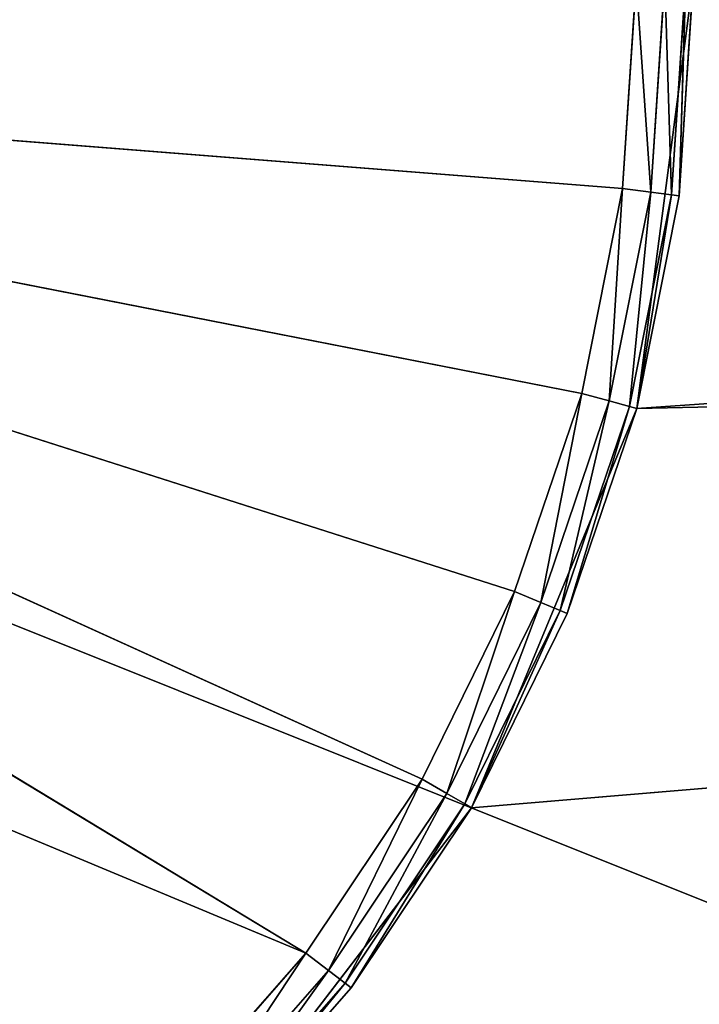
# Model space of a CAD drawing. Extents: x 14 to 217, y 27 to 186.
# Tile 326 of 656: x 69.81 to 71, y 78.1 to 79.83. Entities that reach past the tile are written whole.
import ezdxf

# ---------------------------------------------------------------- set-up
doc = ezdxf.new("R2010")
doc.units = 0
doc.header["$LTSCALE"] = 25.4
doc.layers.get('0').update_dxf_attribs({"color": 13, "linetype": 'CONTINUOUS'})

# ---------------------------------------------------------------- blocks, each defined once
blk = doc.blocks.new('PROFILE-RECESSED-T-CONNECT')
at = {"color": 0}
for p, q in [((57.1563, 4.5648, 108.0255), (57.6171, 4.5648, 107.4249)), ((57.1563, 4.5648, 108.0255), (57.6171, 4.5648, 107.4249)), ((57.1563, 4.5648, 108.0255), (57.4064, 1.6648, 107.7403)), ((57.1563, 4.5648, 108.0255), (57.4064, 1.6648, 107.7403)), ((57.6171, 4.5648, 107.4249), (57.4064, 1.6648, 107.7403)), ((57.6171, 4.5648, 107.4249), (57.4064, 1.6648, 107.7403)), ((57.6171, 4.5648, 107.4249), (57.9068, 4.5648, 106.7255)), ((68.7961, 4.5648, 106.488), (57.6171, 4.5648, 107.4249)), ((68.7961, 4.5648, 106.488), (57.6171, 4.5648, 107.4249)), ((57.6171, 4.5648, 107.4249), (57.9068, 4.5648, 106.7255)), ((57.6171, 4.5648, 107.4249), (57.7849, 1.6648, 107.0847)), ((57.6171, 4.5648, 107.4249), (57.7849, 1.6648, 107.0847)), ((57.6171, 4.5648, 107.4249), (57.6171, 1.6648, 107.4249)), ((57.6171, 4.5648, 107.4249), (57.6171, 1.6648, 107.4249)), ((57.9068, 4.5648, 106.7255), (57.7849, 1.6648, 107.0847)), ((57.9068, 4.5648, 106.7255), (57.7849, 1.6648, 107.0847)), ((57.9068, 4.5648, 106.7255), (68.7961, 4.5648, 106.488)), ((57.9068, 4.5648, 106.7255), (68.7961, 4.5648, 106.488)), ((57.9068, 4.5648, 106.7255), (68.7057, 4.5648, 105.9749)), ((57.9068, 4.5648, 106.7255), (68.7057, 4.5648, 105.9749)), ((57.9068, 4.5648, 106.7255), (58.0057, 4.5648, 105.9749)), ((57.9068, 4.5648, 106.7255), (58.0057, 4.5648, 105.9749)), ((57.9068, 4.5648, 106.7255), (57.9809, 1.6648, 106.3535)), ((57.9068, 4.5648, 106.7255), (57.9809, 1.6648, 106.3535)), ((57.9068, 4.5648, 106.7255), (57.9068, 1.6648, 106.7255)), ((57.9068, 4.5648, 106.7255), (57.9068, 1.6648, 106.7255)), ((58.0057, 4.5648, 105.9749), (57.9809, 1.6648, 106.3535)), ((58.0057, 4.5648, 105.9749), (57.9809, 1.6648, 106.3535)), ((54.0549, 2.0001, 106), (84.0469, 2.0001, 118)), ((54.0549, 2.0001, 106), (84.0469, 2.0001, 118)), ((57.1563, 1.6648, 108.0255), (57.4064, 1.6648, 107.7403)), ((57.1563, 1.6648, 108.0255), (57.4064, 1.6648, 107.7403)), ((57.1563, 1.6648, 108.0255), (57.3958, 1.6148, 107.7322)), ((57.1563, 1.6648, 108.0255), (57.3958, 1.6148, 107.7322)), ((57.4064, 1.6648, 107.7403), (57.3958, 1.6148, 107.7322)), ((57.4064, 1.6648, 107.7403), (57.3958, 1.6148, 107.7322)), ((57.4064, 1.6648, 107.7403), (57.6171, 1.6648, 107.4249)), ((57.4064, 1.6648, 107.7403), (57.6171, 1.6648, 107.4249)), ((57.4064, 1.6648, 107.7403), (57.6055, 1.6148, 107.4182)), ((57.4064, 1.6648, 107.7403), (57.6055, 1.6148, 107.4182)), ((57.6171, 1.6648, 107.4249), (57.6055, 1.6148, 107.4182)), ((57.6171, 1.6648, 107.4249), (57.6055, 1.6148, 107.4182)), ((57.6171, 1.6648, 107.4249), (57.7849, 1.6648, 107.0847)), ((57.6171, 1.6648, 107.4249), (57.7849, 1.6648, 107.0847)), ((57.6171, 1.6648, 107.4249), (57.7725, 1.6148, 107.0796)), ((57.6171, 1.6648, 107.4249), (57.7725, 1.6148, 107.0796)), ((57.7849, 1.6648, 107.0847), (57.7725, 1.6148, 107.0796)), ((57.7849, 1.6648, 107.0847), (57.7725, 1.6148, 107.0796)), ((57.7849, 1.6648, 107.0847), (57.9068, 1.6648, 106.7255)), ((57.7849, 1.6648, 107.0847), (57.9068, 1.6648, 106.7255)), ((57.7849, 1.6648, 107.0847), (57.8939, 1.6148, 106.722)), ((57.7849, 1.6648, 107.0847), (57.8939, 1.6148, 106.722)), ((57.9068, 1.6648, 106.7255), (57.8939, 1.6148, 106.722)), ((57.9068, 1.6648, 106.7255), (57.8939, 1.6148, 106.722)), ((57.9068, 1.6648, 106.7255), (57.9809, 1.6648, 106.3535)), ((57.9068, 1.6648, 106.7255), (57.9809, 1.6648, 106.3535)), ((57.9068, 1.6648, 106.7255), (57.9676, 1.6148, 106.3517)), ((57.9068, 1.6648, 106.7255), (57.9676, 1.6148, 106.3517)), ((57.9809, 1.6648, 106.3535), (57.9676, 1.6148, 106.3517)), ((57.9809, 1.6648, 106.3535), (57.9676, 1.6148, 106.3517)), ((57.9809, 1.6648, 106.3535), (58.0057, 1.6648, 105.9749)), ((57.9809, 1.6648, 106.3535), (58.0057, 1.6648, 105.9749)), ((57.9809, 1.6648, 106.3535), (57.9923, 1.6148, 105.9749)), ((57.9809, 1.6648, 106.3535), (57.9923, 1.6148, 105.9749)), ((57.1468, 1.6148, 108.0161), (57.3958, 1.6148, 107.7322)), ((57.1468, 1.6148, 108.0161), (57.3958, 1.6148, 107.7322)), ((57.1468, 1.6148, 108.0161), (57.3667, 1.5782, 107.7099)), ((57.1468, 1.6148, 108.0161), (57.3667, 1.5782, 107.7099)), ((57.3958, 1.6148, 107.7322), (57.3667, 1.5782, 107.7099)), ((57.3958, 1.6148, 107.7322), (57.3667, 1.5782, 107.7099)), ((57.3958, 1.6148, 107.7322), (57.6055, 1.6148, 107.4182)), ((57.3958, 1.6148, 107.7322), (57.6055, 1.6148, 107.4182)), ((57.3958, 1.6148, 107.7322), (57.5738, 1.5782, 107.3999)), ((57.3958, 1.6148, 107.7322), (57.5738, 1.5782, 107.3999)), ((57.6055, 1.6148, 107.4182), (57.5738, 1.5782, 107.3999)), ((57.6055, 1.6148, 107.4182), (57.5738, 1.5782, 107.3999)), ((57.6055, 1.6148, 107.4182), (57.7725, 1.6148, 107.0796)), ((57.6055, 1.6148, 107.4182), (57.7725, 1.6148, 107.0796)), ((57.6055, 1.6148, 107.4182), (57.7387, 1.5782, 107.0656)), ((57.6055, 1.6148, 107.4182), (57.7387, 1.5782, 107.0656)), ((57.7725, 1.6148, 107.0796), (57.7387, 1.5782, 107.0656)), ((57.7725, 1.6148, 107.0796), (57.7387, 1.5782, 107.0656)), ((57.7725, 1.6148, 107.0796), (57.8939, 1.6148, 106.722)), ((57.7725, 1.6148, 107.0796), (57.8939, 1.6148, 106.722)), ((57.7725, 1.6148, 107.0796), (57.8585, 1.5782, 106.7126)), ((57.7725, 1.6148, 107.0796), (57.8585, 1.5782, 106.7126)), ((57.8939, 1.6148, 106.722), (57.8585, 1.5782, 106.7126)), ((57.8939, 1.6148, 106.722), (57.8585, 1.5782, 106.7126)), ((57.8939, 1.6148, 106.722), (57.9676, 1.6148, 106.3517)), ((57.8939, 1.6148, 106.722), (57.9676, 1.6148, 106.3517)), ((57.8939, 1.6148, 106.722), (57.9313, 1.5782, 106.3469)), ((57.8939, 1.6148, 106.722), (57.9313, 1.5782, 106.3469)), ((57.9676, 1.6148, 106.3517), (57.9313, 1.5782, 106.3469)), ((57.9676, 1.6148, 106.3517), (57.9313, 1.5782, 106.3469)), ((57.9676, 1.6148, 106.3517), (57.9557, 1.5782, 105.9749)), ((57.9676, 1.6148, 106.3517), (57.9557, 1.5782, 105.9749)), ((57.9676, 1.6148, 106.3517), (57.9923, 1.6148, 105.9749)), ((57.9676, 1.6148, 106.3517), (57.9923, 1.6148, 105.9749)), ((57.1209, 1.5782, 107.9902), (57.3667, 1.5782, 107.7099)), ((57.1209, 1.5782, 107.9902), (57.3667, 1.5782, 107.7099)), ((57.1209, 1.5782, 107.9902), (57.327, 1.5648, 107.6795)), ((57.1209, 1.5782, 107.9902), (57.327, 1.5648, 107.6795)), ((57.3667, 1.5782, 107.7099), (57.327, 1.5648, 107.6795)), ((57.3667, 1.5782, 107.7099), (57.327, 1.5648, 107.6795)), ((57.3667, 1.5782, 107.7099), (57.5738, 1.5782, 107.3999)), ((57.3667, 1.5782, 107.7099), (57.5738, 1.5782, 107.3999)), ((57.3667, 1.5782, 107.7099), (57.5305, 1.5648, 107.3749)), ((57.3667, 1.5782, 107.7099), (57.5305, 1.5648, 107.3749)), ((57.5738, 1.5782, 107.3999), (57.5305, 1.5648, 107.3749)), ((57.5738, 1.5782, 107.3999), (57.5305, 1.5648, 107.3749)), ((57.5738, 1.5782, 107.3999), (57.7387, 1.5782, 107.0656)), ((57.5738, 1.5782, 107.3999), (57.7387, 1.5782, 107.0656)), ((57.5738, 1.5782, 107.3999), (57.6925, 1.5648, 107.0464)), ((57.5738, 1.5782, 107.3999), (57.6925, 1.5648, 107.0464)), ((57.7387, 1.5782, 107.0656), (57.6925, 1.5648, 107.0464)), ((57.7387, 1.5782, 107.0656), (57.6925, 1.5648, 107.0464)), ((57.7387, 1.5782, 107.0656), (57.8585, 1.5782, 106.7126)), ((57.7387, 1.5782, 107.0656), (57.8585, 1.5782, 106.7126)), ((57.7387, 1.5782, 107.0656), (57.8102, 1.5648, 106.6996)), ((57.7387, 1.5782, 107.0656), (57.8102, 1.5648, 106.6996)), ((57.8585, 1.5782, 106.7126), (57.8102, 1.5648, 106.6996)), ((57.8585, 1.5782, 106.7126), (57.8102, 1.5648, 106.6996)), ((57.8585, 1.5782, 106.7126), (57.9313, 1.5782, 106.3469)), ((57.8585, 1.5782, 106.7126), (57.9313, 1.5782, 106.3469)), ((57.8585, 1.5782, 106.7126), (57.8817, 1.5648, 106.3404)), ((57.8585, 1.5782, 106.7126), (57.8817, 1.5648, 106.3404)), ((57.9313, 1.5782, 106.3469), (57.8817, 1.5648, 106.3404)), ((57.9313, 1.5782, 106.3469), (57.8817, 1.5648, 106.3404)), ((57.9313, 1.5782, 106.3469), (57.9057, 1.5648, 105.9749)), ((57.9313, 1.5782, 106.3469), (57.9057, 1.5648, 105.9749)), ((57.9313, 1.5782, 106.3469), (57.9557, 1.5782, 105.9749)), ((57.9313, 1.5782, 106.3469), (57.9557, 1.5782, 105.9749)), ((57.327, 1.5648, 107.6795), (54.5583, 1.5648, 106.5249)), ((57.327, 1.5648, 107.6795), (54.5583, 1.5648, 106.5249)), ((57.8817, 1.5648, 106.3404), (54.6996, 1.5648, 106.0899)), ((57.8817, 1.5648, 106.3404), (54.6996, 1.5648, 106.0899)), ((57.8102, 1.5648, 106.6996), (54.6996, 1.5648, 106.0899)), ((57.8102, 1.5648, 106.6996), (54.6996, 1.5648, 106.0899)), ((57.6925, 1.5648, 107.0464), (54.6996, 1.5648, 106.0899)), ((57.5305, 1.5648, 107.3749), (54.6996, 1.5648, 106.0899)), ((57.6925, 1.5648, 107.0464), (54.6996, 1.5648, 106.0899)), ((57.5305, 1.5648, 107.3749), (54.6996, 1.5648, 106.0899)), ((57.327, 1.5648, 107.6795), (54.6996, 1.5648, 106.0899)), ((57.327, 1.5648, 107.6795), (54.6996, 1.5648, 106.0899)), ((57.327, 1.5648, 107.6795), (57.0856, 1.5648, 107.9548)), ((57.327, 1.5648, 107.6795), (57.0856, 1.5648, 107.9548)), ((57.5305, 1.5648, 107.3749), (57.327, 1.5648, 107.6795)), ((57.5305, 1.5648, 107.3749), (57.327, 1.5648, 107.6795)), ((57.6925, 1.5648, 107.0464), (57.5305, 1.5648, 107.3749)), ((57.6925, 1.5648, 107.0464), (57.5305, 1.5648, 107.3749)), ((57.8102, 1.5648, 106.6996), (57.6925, 1.5648, 107.0464)), ((57.8102, 1.5648, 106.6996), (57.6925, 1.5648, 107.0464)), ((57.8817, 1.5648, 106.3404), (57.8102, 1.5648, 106.6996)), ((57.8817, 1.5648, 106.3404), (57.8102, 1.5648, 106.6996)), ((57.9057, 1.5648, 105.9749), (57.8817, 1.5648, 106.3404)), ((57.9057, 1.5648, 105.9749), (57.8817, 1.5648, 106.3404))]:
    blk.add_line(p, q, dxfattribs=at)
mesh = blk.add_polyface(dxfattribs=at)
corners = [(60.5549, 18.1651, 136), (40.0492, 18.1651, 95.4328), (21.0626, 18.1651, 116.5337)]
mesh.append_faces([[corners[k] for k in face] for face in [(0, 1, 2)]], dxfattribs={"color": 0})
mesh = blk.add_polyface(dxfattribs=at)
corners = [(60.5549, 18.1651, 136), (40.6854, 18.1651, 96.191), (40.0492, 18.1651, 95.4328)]
mesh.append_faces([[corners[k] for k in face] for face in [(0, 1, 2)]], dxfattribs={"color": 0})
mesh = blk.add_polyface(dxfattribs=at)
corners = [(60.5549, 18.1651, 136), (41.5426, 18.1651, 96.6859), (40.6854, 18.1651, 96.191)]
mesh.append_faces([[corners[k] for k in face] for face in [(0, 1, 2)]], dxfattribs={"color": 0})
mesh = blk.add_polyface(dxfattribs=at)
corners = [(60.5549, 18.1651, 136), (42.5173, 18.1651, 96.8578), (41.5426, 18.1651, 96.6859)]
mesh.append_faces([[corners[k] for k in face] for face in [(0, 1, 2)]], dxfattribs={"color": 0})
mesh = blk.add_polyface(dxfattribs=at)
corners = [(60.5549, 18.1651, 136), (43.4921, 18.1651, 96.6859), (42.5173, 18.1651, 96.8578)]
mesh.append_faces([[corners[k] for k in face] for face in [(0, 1, 2)]], dxfattribs={"color": 0})
mesh = blk.add_polyface(dxfattribs=at)
corners = [(60.5549, 18.1651, 136), (44.3493, 18.1651, 96.191), (43.4921, 18.1651, 96.6859)]
mesh.append_faces([[corners[k] for k in face] for face in [(0, 1, 2)]], dxfattribs={"color": 0})
mesh = blk.add_polyface(dxfattribs=at)
corners = [(60.5549, 18.1651, 136), (44.9855, 18.1651, 95.4328), (44.3493, 18.1651, 96.191)]
mesh.append_faces([[corners[k] for k in face] for face in [(0, 1, 2)]], dxfattribs={"color": 0})
mesh = blk.add_polyface(dxfattribs=at)
corners = [(60.5549, 18.1651, 136), (45.324, 18.1651, 94.5027), (44.9855, 18.1651, 95.4328)]
mesh.append_faces([[corners[k] for k in face] for face in [(0, 1, 2)]], dxfattribs={"color": 0})
mesh = blk.add_polyface(dxfattribs=at)
corners = [(60.5549, 18.1651, 136), (60.5549, 18.1651, 76), (45.324, 18.1651, 93.5129)]
mesh.append_faces([[corners[k] for k in face] for face in [(0, 1, 2)]], dxfattribs={"color": 0})
mesh = blk.add_polyface(dxfattribs=at)
corners = [(60.5549, 18.1651, 136), (45.324, 18.1651, 93.5129), (45.324, 18.1651, 94.5027)]
mesh.append_faces([[corners[k] for k in face] for face in [(0, 1, 2)]], dxfattribs={"color": 0})
mesh = blk.add_polyface(dxfattribs=at)
corners = [(49.1057, 16.7624, 110.9118), (67.1979, 16.7624, 107.9532), (66.8228, 16.7624, 107.2062)]
mesh.append_faces([[corners[k] for k in face] for face in [(0, 1, 2)]], dxfattribs={"color": 0})
mesh = blk.add_polyface(dxfattribs=at)
corners = [(49.1057, 16.7624, 110.9118), (66.8228, 16.7624, 107.2062), (66.63, 16.7624, 106.3929)]
mesh.append_faces([[corners[k] for k in face] for face in [(0, 1, 2)]], dxfattribs={"color": 0})
mesh = blk.add_polyface(dxfattribs=at)
corners = [(49.1057, 16.7624, 110.9118), (66.63, 16.7624, 106.3929), (49.1057, 16.7624, 101.038)]
mesh.append_faces([[corners[k] for k in face] for face in [(0, 1, 2)]], dxfattribs={"color": 0})
mesh = blk.add_polyface(dxfattribs=at)
corners = [(66.63, 16.7624, 106.3929), (66.63, 16.7624, 105.557), (49.1057, 16.7624, 101.038)]
mesh.append_faces([[corners[k] for k in face] for face in [(0, 1, 2)]], dxfattribs={"color": 0})
mesh = blk.add_polyface(dxfattribs=at)
corners = [(60.5549, 16.1651, 136), (48.0931, 16.1651, 94.555), (60.5549, 16.1651, 76)]
mesh.append_faces([[corners[k] for k in face] for face in [(0, 1, 2)]], dxfattribs={"color": 0})
mesh = blk.add_polyface(dxfattribs=at)
corners = [(60.5549, 16.1651, 136), (48.0931, 16.1651, 117.6395), (48.0931, 16.1651, 94.555)]
mesh.append_faces([[corners[k] for k in face] for face in [(0, 1, 2)]], dxfattribs={"color": 0})
mesh = blk.add_polyface(dxfattribs=at)
corners = [(49.048, 4.5648, 113.9749), (68.7961, 4.5648, 106.488), (69.0566, 4.5648, 106.9391)]
mesh.append_faces([[corners[k] for k in face] for face in [(0, 1, 2)]], dxfattribs={"color": 0})
mesh = blk.add_polyface(dxfattribs=at)
corners = [(49.048, 4.5648, 113.9749), (56.5557, 4.5648, 108.4864), (68.7961, 4.5648, 106.488)]
mesh.append_faces([[corners[k] for k in face] for face in [(0, 1, 2)]], dxfattribs={"color": 0})
mesh = blk.add_polyface(dxfattribs=at)
corners = [(49.048, 4.5648, 113.9749), (69.0566, 4.5648, 106.9391), (69.4557, 4.5648, 107.274)]
mesh.append_faces([[corners[k] for k in face] for face in [(0, 1, 2)]], dxfattribs={"color": 0})
mesh = blk.add_polyface(dxfattribs=at)
corners = [(49.048, 4.5648, 113.9749), (69.4557, 4.5648, 107.274), (69.9452, 4.5648, 107.4521)]
mesh.append_faces([[corners[k] for k in face] for face in [(0, 1, 2)]], dxfattribs={"color": 0})
mesh = blk.add_polyface(dxfattribs=at)
corners = [(49.048, 4.5648, 113.9749), (69.9452, 4.5648, 107.4521), (78.1839, 4.5648, 113.9749)]
mesh.append_faces([[corners[k] for k in face] for face in [(0, 1, 2)]], dxfattribs={"color": 0})
mesh = blk.add_polyface(dxfattribs=at)
corners = [(56.5557, 4.5648, 108.4864), (57.1563, 4.5648, 108.0255), (68.7961, 4.5648, 106.488)]
mesh.append_faces([[corners[k] for k in face] for face in [(0, 1, 2)]], dxfattribs={"color": 0})
mesh = blk.add_polyface(dxfattribs=at)
corners = [(57.1563, 4.5648, 108.0255), (57.6171, 4.5648, 107.4249), (68.7961, 4.5648, 106.488)]
mesh.append_faces([[corners[k] for k in face] for face in [(0, 1, 2)]], dxfattribs={"color": 0})
mesh = blk.add_polyface(dxfattribs=at)
corners = [(57.1563, 4.5648, 108.0255), (57.4064, 1.6648, 107.7403), (57.6171, 4.5648, 107.4249)]
mesh.append_faces([[corners[k] for k in face] for face in [(0, 1, 2)]], dxfattribs={"color": 0})
mesh = blk.add_polyface(dxfattribs=at)
corners = [(57.1563, 4.5648, 108.0255), (57.1563, 1.6648, 108.0255), (57.4064, 1.6648, 107.7403)]
mesh.append_faces([[corners[k] for k in face] for face in [(0, 1, 2)]], dxfattribs={"color": 0})
mesh = blk.add_polyface(dxfattribs=at)
corners = [(57.6171, 4.5648, 107.4249), (57.4064, 1.6648, 107.7403), (57.6171, 1.6648, 107.4249)]
mesh.append_faces([[corners[k] for k in face] for face in [(0, 1, 2)]], dxfattribs={"color": 0})
mesh = blk.add_polyface(dxfattribs=at)
corners = [(57.6171, 4.5648, 107.4249), (57.9068, 4.5648, 106.7255), (68.7961, 4.5648, 106.488)]
mesh.append_faces([[corners[k] for k in face] for face in [(0, 1, 2)]], dxfattribs={"color": 0})
mesh = blk.add_polyface(dxfattribs=at)
corners = [(57.6171, 4.5648, 107.4249), (57.7849, 1.6648, 107.0847), (57.9068, 4.5648, 106.7255)]
mesh.append_faces([[corners[k] for k in face] for face in [(0, 1, 2)]], dxfattribs={"color": 0})
mesh = blk.add_polyface(dxfattribs=at)
corners = [(57.6171, 4.5648, 107.4249), (57.6171, 1.6648, 107.4249), (57.7849, 1.6648, 107.0847)]
mesh.append_faces([[corners[k] for k in face] for face in [(0, 1, 2)]], dxfattribs={"color": 0})
mesh = blk.add_polyface(dxfattribs=at)
corners = [(57.9068, 4.5648, 106.7255), (57.7849, 1.6648, 107.0847), (57.9068, 1.6648, 106.7255)]
mesh.append_faces([[corners[k] for k in face] for face in [(0, 1, 2)]], dxfattribs={"color": 0})
mesh = blk.add_polyface(dxfattribs=at)
corners = [(57.9068, 4.5648, 106.7255), (68.7057, 4.5648, 105.9749), (68.7961, 4.5648, 106.488)]
mesh.append_faces([[corners[k] for k in face] for face in [(0, 1, 2)]], dxfattribs={"color": 0})
mesh = blk.add_polyface(dxfattribs=at)
corners = [(57.9068, 4.5648, 106.7255), (58.0057, 4.5648, 105.9749), (68.7057, 4.5648, 105.9749)]
mesh.append_faces([[corners[k] for k in face] for face in [(0, 1, 2)]], dxfattribs={"color": 0})
mesh = blk.add_polyface(dxfattribs=at)
corners = [(57.9068, 4.5648, 106.7255), (57.9809, 1.6648, 106.3535), (58.0057, 4.5648, 105.9749)]
mesh.append_faces([[corners[k] for k in face] for face in [(0, 1, 2)]], dxfattribs={"color": 0})
mesh = blk.add_polyface(dxfattribs=at)
corners = [(57.9068, 4.5648, 106.7255), (57.9068, 1.6648, 106.7255), (57.9809, 1.6648, 106.3535)]
mesh.append_faces([[corners[k] for k in face] for face in [(0, 1, 2)]], dxfattribs={"color": 0})
mesh = blk.add_polyface(dxfattribs=at)
corners = [(58.0057, 4.5648, 105.9749), (57.9809, 1.6648, 106.3535), (58.0057, 1.6648, 105.9749)]
mesh.append_faces([[corners[k] for k in face] for face in [(0, 1, 2)]], dxfattribs={"color": 0})
mesh = blk.add_polyface(dxfattribs=at)
corners = [(81.0469, 2.0001, 121), (53.3049, 2.0001, 107.299), (49.0469, 2.0001, 121)]
mesh.append_faces([[corners[k] for k in face] for face in [(0, 1, 2)]], dxfattribs={"color": 0})
mesh = blk.add_polyface(dxfattribs=at)
corners = [(81.0469, 2.0001, 121), (53.8539, 2.0001, 106.75), (53.3049, 2.0001, 107.299)]
mesh.append_faces([[corners[k] for k in face] for face in [(0, 1, 2)]], dxfattribs={"color": 0})
mesh = blk.add_polyface(dxfattribs=at)
corners = [(84.0469, 2.0001, 118), (54.0549, 2.0001, 106), (53.8539, 2.0001, 106.75)]
mesh.append_faces([[corners[k] for k in face] for face in [(0, 1, 2)]], dxfattribs={"color": 0})
mesh = blk.add_polyface(dxfattribs=at)
corners = [(83.8185, 2.0001, 119.148), (84.0469, 2.0001, 118), (53.8539, 2.0001, 106.75)]
mesh.append_faces([[corners[k] for k in face] for face in [(0, 1, 2)]], dxfattribs={"color": 0})
mesh = blk.add_polyface(dxfattribs=at)
corners = [(82.1949, 2.0001, 120.7716), (83.8185, 2.0001, 119.148), (53.8539, 2.0001, 106.75)]
mesh.append_faces([[corners[k] for k in face] for face in [(0, 1, 2)]], dxfattribs={"color": 0})
mesh = blk.add_polyface(dxfattribs=at)
corners = [(81.0469, 2.0001, 121), (82.1949, 2.0001, 120.7716), (53.8539, 2.0001, 106.75)]
mesh.append_faces([[corners[k] for k in face] for face in [(0, 1, 2)]], dxfattribs={"color": 0})
mesh = blk.add_polyface(dxfattribs=at)
corners = [(84.0469, 2.0001, 118), (84.0469, 2.0001, 94), (54.0549, 2.0001, 106)]
mesh.append_faces([[corners[k] for k in face] for face in [(0, 1, 2)]], dxfattribs={"color": 0})
mesh = blk.add_polyface(dxfattribs=at)
corners = [(57.1563, 1.6648, 108.0255), (57.1468, 1.6148, 108.0161), (57.3958, 1.6148, 107.7322)]
mesh.append_faces([[corners[k] for k in face] for face in [(0, 1, 2)]], dxfattribs={"color": 0})
mesh = blk.add_polyface(dxfattribs=at)
corners = [(57.1563, 1.6648, 108.0255), (57.3958, 1.6148, 107.7322), (57.4064, 1.6648, 107.7403)]
mesh.append_faces([[corners[k] for k in face] for face in [(0, 1, 2)]], dxfattribs={"color": 0})
mesh = blk.add_polyface(dxfattribs=at)
corners = [(57.4064, 1.6648, 107.7403), (57.3958, 1.6148, 107.7322), (57.6055, 1.6148, 107.4182)]
mesh.append_faces([[corners[k] for k in face] for face in [(0, 1, 2)]], dxfattribs={"color": 0})
mesh = blk.add_polyface(dxfattribs=at)
corners = [(57.4064, 1.6648, 107.7403), (57.6055, 1.6148, 107.4182), (57.6171, 1.6648, 107.4249)]
mesh.append_faces([[corners[k] for k in face] for face in [(0, 1, 2)]], dxfattribs={"color": 0})
mesh = blk.add_polyface(dxfattribs=at)
corners = [(57.6171, 1.6648, 107.4249), (57.6055, 1.6148, 107.4182), (57.7725, 1.6148, 107.0796)]
mesh.append_faces([[corners[k] for k in face] for face in [(0, 1, 2)]], dxfattribs={"color": 0})
mesh = blk.add_polyface(dxfattribs=at)
corners = [(57.6171, 1.6648, 107.4249), (57.7725, 1.6148, 107.0796), (57.7849, 1.6648, 107.0847)]
mesh.append_faces([[corners[k] for k in face] for face in [(0, 1, 2)]], dxfattribs={"color": 0})
mesh = blk.add_polyface(dxfattribs=at)
corners = [(57.7849, 1.6648, 107.0847), (57.7725, 1.6148, 107.0796), (57.8939, 1.6148, 106.722)]
mesh.append_faces([[corners[k] for k in face] for face in [(0, 1, 2)]], dxfattribs={"color": 0})
mesh = blk.add_polyface(dxfattribs=at)
corners = [(57.7849, 1.6648, 107.0847), (57.8939, 1.6148, 106.722), (57.9068, 1.6648, 106.7255)]
mesh.append_faces([[corners[k] for k in face] for face in [(0, 1, 2)]], dxfattribs={"color": 0})
mesh = blk.add_polyface(dxfattribs=at)
corners = [(57.9068, 1.6648, 106.7255), (57.8939, 1.6148, 106.722), (57.9676, 1.6148, 106.3517)]
mesh.append_faces([[corners[k] for k in face] for face in [(0, 1, 2)]], dxfattribs={"color": 0})
mesh = blk.add_polyface(dxfattribs=at)
corners = [(57.9068, 1.6648, 106.7255), (57.9676, 1.6148, 106.3517), (57.9809, 1.6648, 106.3535)]
mesh.append_faces([[corners[k] for k in face] for face in [(0, 1, 2)]], dxfattribs={"color": 0})
mesh = blk.add_polyface(dxfattribs=at)
corners = [(57.9809, 1.6648, 106.3535), (57.9676, 1.6148, 106.3517), (57.9923, 1.6148, 105.9749)]
mesh.append_faces([[corners[k] for k in face] for face in [(0, 1, 2)]], dxfattribs={"color": 0})
mesh = blk.add_polyface(dxfattribs=at)
corners = [(57.9809, 1.6648, 106.3535), (57.9923, 1.6148, 105.9749), (58.0057, 1.6648, 105.9749)]
mesh.append_faces([[corners[k] for k in face] for face in [(0, 1, 2)]], dxfattribs={"color": 0})
mesh = blk.add_polyface(dxfattribs=at)
corners = [(57.1468, 1.6148, 108.0161), (57.1209, 1.5782, 107.9902), (57.3667, 1.5782, 107.7099)]
mesh.append_faces([[corners[k] for k in face] for face in [(0, 1, 2)]], dxfattribs={"color": 0})
mesh = blk.add_polyface(dxfattribs=at)
corners = [(57.1468, 1.6148, 108.0161), (57.3667, 1.5782, 107.7099), (57.3958, 1.6148, 107.7322)]
mesh.append_faces([[corners[k] for k in face] for face in [(0, 1, 2)]], dxfattribs={"color": 0})
mesh = blk.add_polyface(dxfattribs=at)
corners = [(57.3958, 1.6148, 107.7322), (57.3667, 1.5782, 107.7099), (57.5738, 1.5782, 107.3999)]
mesh.append_faces([[corners[k] for k in face] for face in [(0, 1, 2)]], dxfattribs={"color": 0})
mesh = blk.add_polyface(dxfattribs=at)
corners = [(57.3958, 1.6148, 107.7322), (57.5738, 1.5782, 107.3999), (57.6055, 1.6148, 107.4182)]
mesh.append_faces([[corners[k] for k in face] for face in [(0, 1, 2)]], dxfattribs={"color": 0})
mesh = blk.add_polyface(dxfattribs=at)
corners = [(57.6055, 1.6148, 107.4182), (57.5738, 1.5782, 107.3999), (57.7387, 1.5782, 107.0656)]
mesh.append_faces([[corners[k] for k in face] for face in [(0, 1, 2)]], dxfattribs={"color": 0})
mesh = blk.add_polyface(dxfattribs=at)
corners = [(57.6055, 1.6148, 107.4182), (57.7387, 1.5782, 107.0656), (57.7725, 1.6148, 107.0796)]
mesh.append_faces([[corners[k] for k in face] for face in [(0, 1, 2)]], dxfattribs={"color": 0})
mesh = blk.add_polyface(dxfattribs=at)
corners = [(57.7725, 1.6148, 107.0796), (57.7387, 1.5782, 107.0656), (57.8585, 1.5782, 106.7126)]
mesh.append_faces([[corners[k] for k in face] for face in [(0, 1, 2)]], dxfattribs={"color": 0})
mesh = blk.add_polyface(dxfattribs=at)
corners = [(57.7725, 1.6148, 107.0796), (57.8585, 1.5782, 106.7126), (57.8939, 1.6148, 106.722)]
mesh.append_faces([[corners[k] for k in face] for face in [(0, 1, 2)]], dxfattribs={"color": 0})
mesh = blk.add_polyface(dxfattribs=at)
corners = [(57.8939, 1.6148, 106.722), (57.8585, 1.5782, 106.7126), (57.9313, 1.5782, 106.3469)]
mesh.append_faces([[corners[k] for k in face] for face in [(0, 1, 2)]], dxfattribs={"color": 0})
mesh = blk.add_polyface(dxfattribs=at)
corners = [(57.8939, 1.6148, 106.722), (57.9313, 1.5782, 106.3469), (57.9676, 1.6148, 106.3517)]
mesh.append_faces([[corners[k] for k in face] for face in [(0, 1, 2)]], dxfattribs={"color": 0})
mesh = blk.add_polyface(dxfattribs=at)
corners = [(57.9676, 1.6148, 106.3517), (57.9313, 1.5782, 106.3469), (57.9557, 1.5782, 105.9749)]
mesh.append_faces([[corners[k] for k in face] for face in [(0, 1, 2)]], dxfattribs={"color": 0})
mesh = blk.add_polyface(dxfattribs=at)
corners = [(57.9676, 1.6148, 106.3517), (57.9557, 1.5782, 105.9749), (57.9923, 1.6148, 105.9749)]
mesh.append_faces([[corners[k] for k in face] for face in [(0, 1, 2)]], dxfattribs={"color": 0})
mesh = blk.add_polyface(dxfattribs=at)
corners = [(57.1209, 1.5782, 107.9902), (57.0856, 1.5648, 107.9548), (57.327, 1.5648, 107.6795)]
mesh.append_faces([[corners[k] for k in face] for face in [(0, 1, 2)]], dxfattribs={"color": 0})
mesh = blk.add_polyface(dxfattribs=at)
corners = [(57.1209, 1.5782, 107.9902), (57.327, 1.5648, 107.6795), (57.3667, 1.5782, 107.7099)]
mesh.append_faces([[corners[k] for k in face] for face in [(0, 1, 2)]], dxfattribs={"color": 0})
mesh = blk.add_polyface(dxfattribs=at)
corners = [(57.3667, 1.5782, 107.7099), (57.327, 1.5648, 107.6795), (57.5305, 1.5648, 107.3749)]
mesh.append_faces([[corners[k] for k in face] for face in [(0, 1, 2)]], dxfattribs={"color": 0})
mesh = blk.add_polyface(dxfattribs=at)
corners = [(57.3667, 1.5782, 107.7099), (57.5305, 1.5648, 107.3749), (57.5738, 1.5782, 107.3999)]
mesh.append_faces([[corners[k] for k in face] for face in [(0, 1, 2)]], dxfattribs={"color": 0})
mesh = blk.add_polyface(dxfattribs=at)
corners = [(57.5738, 1.5782, 107.3999), (57.5305, 1.5648, 107.3749), (57.6925, 1.5648, 107.0464)]
mesh.append_faces([[corners[k] for k in face] for face in [(0, 1, 2)]], dxfattribs={"color": 0})
mesh = blk.add_polyface(dxfattribs=at)
corners = [(57.5738, 1.5782, 107.3999), (57.6925, 1.5648, 107.0464), (57.7387, 1.5782, 107.0656)]
mesh.append_faces([[corners[k] for k in face] for face in [(0, 1, 2)]], dxfattribs={"color": 0})
mesh = blk.add_polyface(dxfattribs=at)
corners = [(57.7387, 1.5782, 107.0656), (57.6925, 1.5648, 107.0464), (57.8102, 1.5648, 106.6996)]
mesh.append_faces([[corners[k] for k in face] for face in [(0, 1, 2)]], dxfattribs={"color": 0})
mesh = blk.add_polyface(dxfattribs=at)
corners = [(57.7387, 1.5782, 107.0656), (57.8102, 1.5648, 106.6996), (57.8585, 1.5782, 106.7126)]
mesh.append_faces([[corners[k] for k in face] for face in [(0, 1, 2)]], dxfattribs={"color": 0})
mesh = blk.add_polyface(dxfattribs=at)
corners = [(57.8585, 1.5782, 106.7126), (57.8102, 1.5648, 106.6996), (57.8817, 1.5648, 106.3404)]
mesh.append_faces([[corners[k] for k in face] for face in [(0, 1, 2)]], dxfattribs={"color": 0})
mesh = blk.add_polyface(dxfattribs=at)
corners = [(57.8585, 1.5782, 106.7126), (57.8817, 1.5648, 106.3404), (57.9313, 1.5782, 106.3469)]
mesh.append_faces([[corners[k] for k in face] for face in [(0, 1, 2)]], dxfattribs={"color": 0})
mesh = blk.add_polyface(dxfattribs=at)
corners = [(57.9313, 1.5782, 106.3469), (57.8817, 1.5648, 106.3404), (57.9057, 1.5648, 105.9749)]
mesh.append_faces([[corners[k] for k in face] for face in [(0, 1, 2)]], dxfattribs={"color": 0})
mesh = blk.add_polyface(dxfattribs=at)
corners = [(57.9313, 1.5782, 106.3469), (57.9057, 1.5648, 105.9749), (57.9557, 1.5782, 105.9749)]
mesh.append_faces([[corners[k] for k in face] for face in [(0, 1, 2)]], dxfattribs={"color": 0})
mesh = blk.add_polyface(dxfattribs=at)
corners = [(57.327, 1.5648, 107.6795), (54.5583, 1.5648, 106.5249), (54.6996, 1.5648, 106.0899)]
mesh.append_faces([[corners[k] for k in face] for face in [(0, 1, 2)]], dxfattribs={"color": 0})
mesh = blk.add_polyface(dxfattribs=at)
corners = [(57.0856, 1.5648, 107.9548), (54.5583, 1.5648, 106.5249), (57.327, 1.5648, 107.6795)]
mesh.append_faces([[corners[k] for k in face] for face in [(0, 1, 2)]], dxfattribs={"color": 0})
mesh = blk.add_polyface(dxfattribs=at)
corners = [(56.8102, 1.5648, 108.1963), (54.5583, 1.5648, 106.5249), (57.0856, 1.5648, 107.9548)]
mesh.append_faces([[corners[k] for k in face] for face in [(0, 1, 2)]], dxfattribs={"color": 0})
mesh = blk.add_polyface(dxfattribs=at)
corners = [(54.6996, 1.5648, 106.0899), (54.6518, 1.5648, 105.635), (57.6925, 1.5648, 104.9034)]
mesh.append_faces([[corners[k] for k in face] for face in [(0, 1, 2)]], dxfattribs={"color": 0})
mesh = blk.add_polyface(dxfattribs=at)
corners = [(54.6996, 1.5648, 106.0899), (57.8817, 1.5648, 105.6095), (57.9057, 1.5648, 105.9749)]
mesh.append_faces([[corners[k] for k in face] for face in [(0, 1, 2)]], dxfattribs={"color": 0})
mesh = blk.add_polyface(dxfattribs=at)
corners = [(54.6996, 1.5648, 106.0899), (57.6925, 1.5648, 104.9034), (57.8102, 1.5648, 105.2502)]
mesh.append_faces([[corners[k] for k in face] for face in [(0, 1, 2)]], dxfattribs={"color": 0})
mesh = blk.add_polyface(dxfattribs=at)
corners = [(54.6996, 1.5648, 106.0899), (57.8102, 1.5648, 105.2502), (57.8817, 1.5648, 105.6095)]
mesh.append_faces([[corners[k] for k in face] for face in [(0, 1, 2)]], dxfattribs={"color": 0})
mesh = blk.add_polyface(dxfattribs=at)
corners = [(57.8817, 1.5648, 106.3404), (54.6996, 1.5648, 106.0899), (57.9057, 1.5648, 105.9749)]
mesh.append_faces([[corners[k] for k in face] for face in [(0, 1, 2)]], dxfattribs={"color": 0})
mesh = blk.add_polyface(dxfattribs=at)
corners = [(57.8102, 1.5648, 106.6996), (54.6996, 1.5648, 106.0899), (57.8817, 1.5648, 106.3404)]
mesh.append_faces([[corners[k] for k in face] for face in [(0, 1, 2)]], dxfattribs={"color": 0})
mesh = blk.add_polyface(dxfattribs=at)
corners = [(57.6925, 1.5648, 107.0464), (54.6996, 1.5648, 106.0899), (57.8102, 1.5648, 106.6996)]
mesh.append_faces([[corners[k] for k in face] for face in [(0, 1, 2)]], dxfattribs={"color": 0})
mesh = blk.add_polyface(dxfattribs=at)
corners = [(57.5305, 1.5648, 107.3749), (54.6996, 1.5648, 106.0899), (57.6925, 1.5648, 107.0464)]
mesh.append_faces([[corners[k] for k in face] for face in [(0, 1, 2)]], dxfattribs={"color": 0})
mesh = blk.add_polyface(dxfattribs=at)
corners = [(57.327, 1.5648, 107.6795), (54.6996, 1.5648, 106.0899), (57.5305, 1.5648, 107.3749)]
mesh.append_faces([[corners[k] for k in face] for face in [(0, 1, 2)]], dxfattribs={"color": 0})
mesh = blk.add_polyface(dxfattribs=at)
corners = [(49.0469, 0.8001, 121), (52.5549, 0.8001, 107.5), (81.0469, 0.8001, 121)]
mesh.append_faces([[corners[k] for k in face] for face in [(0, 1, 2)]], dxfattribs={"color": 0})
mesh = blk.add_polyface(dxfattribs=at)
corners = [(81.0469, 0.8001, 121), (52.5549, 0.8001, 107.5), (53.3049, 0.8001, 107.299)]
mesh.append_faces([[corners[k] for k in face] for face in [(0, 1, 2)]], dxfattribs={"color": 0})
mesh = blk.add_polyface(dxfattribs=at)
corners = [(81.0469, 0.8001, 121), (53.3049, 0.8001, 107.299), (53.8539, 0.8001, 106.75)]
mesh.append_faces([[corners[k] for k in face] for face in [(0, 1, 2)]], dxfattribs={"color": 0})
mesh = blk.add_polyface(dxfattribs=at)
corners = [(83.1682, 0.8001, 120.1213), (53.8539, 0.8001, 106.75), (83.8185, 0.8001, 119.148)]
mesh.append_faces([[corners[k] for k in face] for face in [(0, 1, 2)]], dxfattribs={"color": 0})
mesh = blk.add_polyface(dxfattribs=at)
corners = [(53.8539, 0.8001, 106.75), (54.0549, 0.8001, 106), (84.0469, 0.8001, 94)]
mesh.append_faces([[corners[k] for k in face] for face in [(0, 1, 2)]], dxfattribs={"color": 0})
mesh = blk.add_polyface(dxfattribs=at)
corners = [(84.0469, 0.8001, 118), (53.8539, 0.8001, 106.75), (84.0469, 0.8001, 94)]
mesh.append_faces([[corners[k] for k in face] for face in [(0, 1, 2)]], dxfattribs={"color": 0})
mesh = blk.add_polyface(dxfattribs=at)
corners = [(83.8185, 0.8001, 119.148), (53.8539, 0.8001, 106.75), (84.0469, 0.8001, 118)]
mesh.append_faces([[corners[k] for k in face] for face in [(0, 1, 2)]], dxfattribs={"color": 0})
mesh = blk.add_polyface(dxfattribs=at)
corners = [(81.0469, 0.8001, 121), (53.8539, 0.8001, 106.75), (82.1949, 0.8001, 120.7716)]
mesh.append_faces([[corners[k] for k in face] for face in [(0, 1, 2)]], dxfattribs={"color": 0})
mesh = blk.add_polyface(dxfattribs=at)
corners = [(82.1949, 0.8001, 120.7716), (53.8539, 0.8001, 106.75), (83.1682, 0.8001, 120.1213)]
mesh.append_faces([[corners[k] for k in face] for face in [(0, 1, 2)]], dxfattribs={"color": 0})

msp = doc.modelspace()

# ---------------------------------------------------------------- block references
at = {"color": 7, "extrusion": (0, -1, -3.33067e-16)}
msp.add_blockref('PROFILE-RECESSED-T-CONNECT', (12.9862, -56.4217, -185.8719), dxfattribs=at)

doc.saveas('drawing.dxf')
